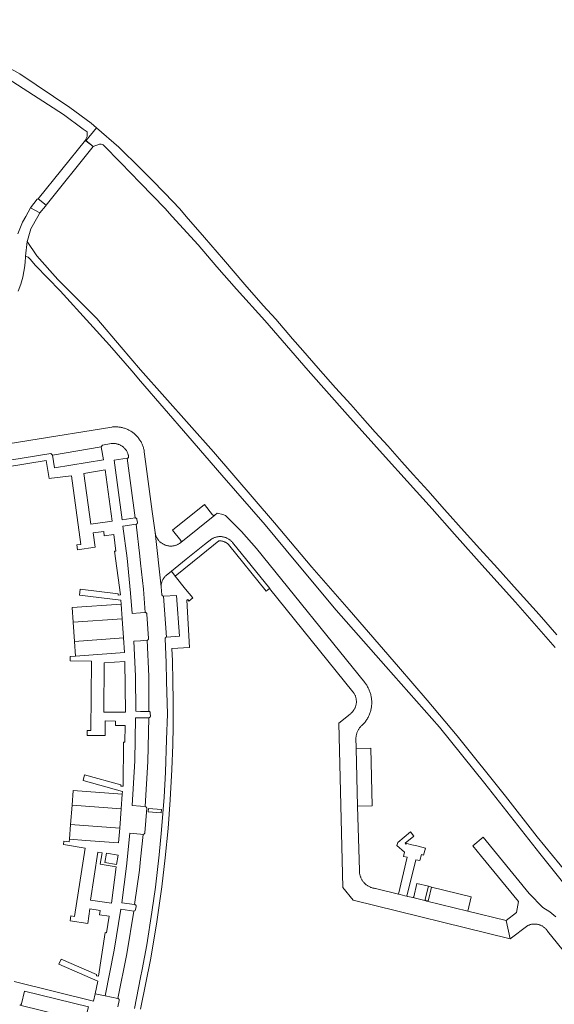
# Model space of a CAD drawing. Extents: x 146402 to 164798, y 455483 to 464134.
# Tile 422 of 575: x 157963 to 158127, y 461758 to 462061. Entities that reach past the tile are written whole.
import ezdxf

# ---------------------------------------------------------------- set-up
doc = ezdxf.new("R2010")
doc.units = 0
doc.header["$LTSCALE"] = 0.2
for name, color, linetype, lineweight in [('B-XX-VH-VERHARDING_ASFALT-GV', 252, 'CONTINUOUS', 18), ('B-XX-VH-VERHARDING_BETONSTRAATSTEEN-GV', 252, 'CONTINUOUS', 18), ('B-XX-VH-VERHARDING_FUNDERING_ZAND-GV', 252, 'CONTINUOUS', 18), ('B-XX-VH-VERHARDING_TEGEL-GV', 252, 'CONTINUOUS', 18)]:
    doc.layers.add(name, color=color, linetype=linetype, lineweight=lineweight)

msp = doc.modelspace()

# ---------------------------------------------------------------- linework, layer by layer
at = {"layer": 'B-XX-VH-VERHARDING_ASFALT-GV'}
for points in [[(157913.735, 462063.89), (157923.759, 462059.72), (157930.386, 462057.037), (157939.362, 462052.955), (157945.773, 462049.978), (157955.992, 462044.24), (157960.594, 462041.367), (157976.211, 462031.369), (157982.303, 462026.869), (157983.57, 462025.966), (157983.575, 462025.092), (157983.506, 462024.583), (157982.969, 462023.377), (157983.075, 462023.293), (157986.445, 462027.264), (157984.784, 462028.708), (157978.207, 462033.497), (157962.758, 462043.857), (157957.992, 462046.541), (157946.878, 462052.819), (157940.433, 462055.704), (157931.491, 462059.879), (157924.918, 462062.702)], [(158128.168, 461871.245), (158122.742, 461877.503), (158115.951, 461884.913), (158109.903, 461891.719), (158104.443, 461897.7), (158099.614, 461902.998), (158093.622, 461909.803), (158088.424, 461915.606), (158083.908, 461920.582), (158080.482, 461924.456), (158076.144, 461929.398), (158072.193, 461933.553), (158068.299, 461937.955), (158064.69, 461942.091), (158060.023, 461947.23), (158054.721, 461953.277), (158049.97, 461958.764), (158046.727, 461962.296), (158041.606, 461968.381), (158037.759, 461972.58), (158032.113, 461979.001), (158025.54, 461986.773), (158019.648, 461993.482), (158014.035, 462000), (158012.078, 462002.272), (158007.465, 462007.103), (158003.356, 462011.356), (158000, 462014.704), (157993.253, 462021.343), (157986.445, 462027.264), (157983.075, 462023.293), (157985.332, 462021.499), (157987.348, 462022.251), (157987.879, 462022.248), (157988.454, 462022.047), (157993.911, 462016.449), (157999.879, 462010.3), (158000, 462010.175), (158007.429, 462002.514), (158009.712, 462000), (158017.681, 461991.219), (158023.506, 461984.433), (158029.526, 461977.636), (158038.237, 461967.972), (158051.563, 461952.584), (158063.723, 461938.895), (158075.441, 461925.879), (158082.039, 461918.522), (158089.786, 461909.987), (158096.638, 461902.167), (158106.036, 461891.752), (158115.499, 461881.253), (158127.665, 461867.369)], [(157962.29, 461977.004), (157963.08, 461979.101), (157963.495, 461980.534), (157963.703, 461981.254), (157964.081, 461983.023), (157964.347, 461984.813), (157964.464, 461986.06), (157964.527, 461987.31), (157964.575, 461987.734), (157965.088, 461992.308), (157965.114, 461992.536), (157966.144, 461996.21), (157968.298, 462000), (157968.941, 462001.132), (157966.086, 462002.64), (157964.652, 462000), (157963.656, 461998.167), (157962.228, 461994.662)]]:
    msp.add_lwpolyline(points, dxfattribs=at)
msp.add_lwpolyline([(157985.434, 462021.537), (157983.014, 462023.478), (157968.477, 462005.361), (157970.897, 462003.419)], close=True, dxfattribs=at)
at = {"layer": 'B-XX-VH-VERHARDING_BETONSTRAATSTEEN-GV'}
for points in [[(157970.897, 462003.419), (157968.477, 462005.361), (157968.162, 462005.269), (157966.086, 462002.64), (157968.941, 462001.132), (157970.711, 462003.182)], [(157988.53, 461925.065), (157987.875, 461929.026), (157972.864, 461926.552), (157973.482, 461922.583)], [(157998.325, 461907.177), (157995.895, 461925.546), (157991.894, 461925.015), (157994.32, 461906.644)], [(158022.164, 461908.175), (158019.698, 461911.326), (158009.814, 461903.39), (158012.354, 461900.223), (158012.39, 461900.171), (158012.418, 461900.115), (158012.44, 461900.056), (158012.453, 461899.995), (158012.459, 461899.932), (158012.457, 461899.869), (158012.447, 461899.807), (158012.429, 461899.747), (158012.404, 461899.69), (158012.371, 461899.636), (158012.332, 461899.587), (158022.886, 461908.094), (158022.834, 461908.057), (158022.778, 461908.026), (158022.719, 461908.003), (158022.658, 461907.988), (158022.594, 461907.98), (158022.531, 461907.98), (158022.468, 461907.988), (158022.406, 461908.004), (158022.347, 461908.028), (158022.291, 461908.059), (158022.24, 461908.096), (158022.194, 461908.14)], [(158025.308, 461908.201), (158023.589, 461908.658), (158022.886, 461908.094), (158012.332, 461899.587), (158012.287, 461899.543), (158012.26, 461899.521), (158012.1, 461899.405), (158011.936, 461899.295), (158011.767, 461899.191), (158011.594, 461899.095), (158011.418, 461899.006), (158011.238, 461898.924), (158011.055, 461898.849), (158010.869, 461898.782), (158010.68, 461898.722), (158010.489, 461898.67), (158010.297, 461898.626), (158010.102, 461898.589), (158009.907, 461898.561), (158009.71, 461898.54), (158009.512, 461898.527), (158009.315, 461898.523), (158009.117, 461898.526), (158008.919, 461898.538), (158008.723, 461898.557), (158008.527, 461898.584), (158008.332, 461898.62), (158008.139, 461898.663), (158007.948, 461898.713), (158007.759, 461898.772), (158007.573, 461898.838), (158007.389, 461898.911), (158007.208, 461898.992), (158007.031, 461899.08), (158006.858, 461899.176), (158006.689, 461899.278), (158006.524, 461899.387), (158006.363, 461899.502), (158006.207, 461899.624), (158006.057, 461899.753), (158005.911, 461899.887), (158005.771, 461900.027), (158005.637, 461900.172), (158005.509, 461900.323), (158005.387, 461900.478), (158005.272, 461900.639), (158005.163, 461900.804), (158005.061, 461900.973), (158004.966, 461901.147), (158004.878, 461901.324), (158004.797, 461901.504), (158004.723, 461901.688), (158004.657, 461901.874), (158004.599, 461902.063), (158004.548, 461902.255), (158004.505, 461902.448), (158004.47, 461902.642), (158004.455, 461902.743), (158006.34, 461885.989), (158006.337, 461886.049), (158006.335, 461886.235), (158006.34, 461886.42), (158006.354, 461886.606), (158006.375, 461886.79), (158006.404, 461886.974), (158006.441, 461887.156), (158006.486, 461887.336), (158006.539, 461887.514), (158006.599, 461887.69), (158006.667, 461887.863), (158006.742, 461888.032), (158006.824, 461888.199), (158006.913, 461888.362), (158007.01, 461888.52), (158007.113, 461888.675), (158007.223, 461888.825), (158007.339, 461888.97), (158007.461, 461889.11), (158007.589, 461889.244), (158007.723, 461889.373), (158007.862, 461889.496), (158009.471, 461890.793), (158014.054, 461894.49), (158019.72, 461899.06), (158021.91, 461900.721), (158022.023, 461900.789), (158022.197, 461900.884), (158022.374, 461900.973), (158022.555, 461901.055), (158022.739, 461901.129), (158022.926, 461901.196), (158023.115, 461901.255), (158023.307, 461901.306), (158023.5, 461901.35), (158023.695, 461901.386), (158023.891, 461901.414), (158024.089, 461901.434), (158024.287, 461901.446), (158024.485, 461901.45), (158024.683, 461901.446), (158024.881, 461901.434), (158025.079, 461901.414), (158025.275, 461901.387), (158025.47, 461901.351), (158025.664, 461901.307), (158025.855, 461901.256), (158026.045, 461901.197), (158026.231, 461901.13), (158026.415, 461901.056), (158026.596, 461900.975), (158026.774, 461900.886), (158026.947, 461900.79), (158027.117, 461900.688), (158027.282, 461900.578), (158027.443, 461900.462), (158027.599, 461900.34), (158027.75, 461900.211), (158027.896, 461900.076), (158028.036, 461899.936), (158028.171, 461899.79), (158028.299, 461899.639), (158039.743, 461885.491), (158039.657, 461885.45), (158065.389, 461853.683), (158065.457, 461853.597), (158065.573, 461853.44), (158065.683, 461853.279), (158065.785, 461853.113), (158065.881, 461852.944), (158065.97, 461852.77), (158066.052, 461852.593), (158066.126, 461852.413), (158066.193, 461852.23), (158066.252, 461852.044), (158066.303, 461851.856), (158066.347, 461851.666), (158066.383, 461851.475), (158066.411, 461851.282), (158066.431, 461851.088), (158066.444, 461850.894), (158066.448, 461850.699), (158066.444, 461850.504), (158066.432, 461850.309), (158066.412, 461850.115), (158066.385, 461849.922), (158066.349, 461849.731), (158066.306, 461849.541), (158066.254, 461849.353), (158066.196, 461849.167), (158066.129, 461848.984), (158066.055, 461848.804), (158065.974, 461848.626), (158065.885, 461848.453), (158065.79, 461848.283), (158065.688, 461848.117), (158065.578, 461847.956), (158065.463, 461847.799), (158065.341, 461847.647), (158065.213, 461847.5), (158065.079, 461847.358), (158064.939, 461847.223), (158064.794, 461847.093), (158064.643, 461846.969), (158064.488, 461846.851), (158061.023, 461844.064), (158062.323, 461793.443), (158065.469, 461789.588), (158113.843, 461777.645), (158112.558, 461783.328), (158100.774, 461786.197), (158088.176, 461789.284), (158088.061, 461789.312), (158087.936, 461789.343), (158083.878, 461790.334), (158082.304, 461790.719), (158082.244, 461790.721), (158082.185, 461790.73), (158082.01, 461790.774), (158081.351, 461790.938), (158079.888, 461791.302), (158079.437, 461791.413), (158072.364, 461793.163), (158072.157, 461793.185), (158071.95, 461793.214), (158071.745, 461793.252), (158071.542, 461793.298), (158071.34, 461793.351), (158071.141, 461793.412), (158070.944, 461793.48), (158070.75, 461793.556), (158070.559, 461793.64), (158070.371, 461793.731), (158070.187, 461793.828), (158070.007, 461793.933), (158069.831, 461794.045), (158069.659, 461794.163), (158069.492, 461794.288), (158069.33, 461794.419), (158069.174, 461794.556), (158069.022, 461794.7), (158068.876, 461794.848), (158068.736, 461795.003), (158068.602, 461795.163), (158068.474, 461795.327), (158068.353, 461795.497), (158068.238, 461795.67), (158068.13, 461795.849), (158068.029, 461796.031), (158067.935, 461796.217), (158067.848, 461796.407), (158067.768, 461796.599), (158067.696, 461796.795), (158067.631, 461796.993), (158067.575, 461797.194), (158067.525, 461797.396), (158067.484, 461797.6), (158067.451, 461797.806), (158067.425, 461798.013), (158067.407, 461798.221), (158067.398, 461798.429), (158067.396, 461798.638), (158067.397, 461798.686), (158066.822, 461818.505), (158066.387, 461836.194), (158066.309, 461839.638), (158066.33, 461839.849), (158066.358, 461840.059), (158066.394, 461840.268), (158066.438, 461840.475), (158066.49, 461840.681), (158066.55, 461840.884), (158066.617, 461841.085), (158066.692, 461841.284), (158066.775, 461841.479), (158066.864, 461841.671), (158066.961, 461841.86), (158067.065, 461842.045), (158067.176, 461842.225), (158067.293, 461842.402), (158067.417, 461842.574), (158067.548, 461842.741), (158067.684, 461842.903), (158067.827, 461843.06), (158067.976, 461843.211), (158068.13, 461843.357), (158068.289, 461843.497), (158068.454, 461843.63), (158068.583, 461843.728), (158068.77, 461843.937), (158068.95, 461844.152), (158069.125, 461844.372), (158069.293, 461844.596), (158069.455, 461844.825), (158069.61, 461845.059), (158069.758, 461845.297), (158069.9, 461845.539), (158070.034, 461845.785), (158070.162, 461846.035), (158070.282, 461846.288), (158070.395, 461846.545), (158070.501, 461846.805), (158070.599, 461847.068), (158070.69, 461847.333), (158070.773, 461847.601), (158070.848, 461847.871), (158070.916, 461848.144), (158070.976, 461848.418), (158071.028, 461848.693), (158071.072, 461848.97), (158071.108, 461849.248), (158071.137, 461849.527), (158071.157, 461849.807), (158071.169, 461850.087), (158071.174, 461850.368), (158071.17, 461850.648), (158071.158, 461850.929), (158071.139, 461851.208), (158071.111, 461851.488), (158071.075, 461851.766), (158071.032, 461852.043), (158070.981, 461852.319), (158070.921, 461852.593), (158070.854, 461852.865), (158070.78, 461853.135), (158070.697, 461853.404), (158070.607, 461853.669), (158070.51, 461853.932), (158070.405, 461854.192), (158070.292, 461854.449), (158070.172, 461854.703), (158070.045, 461854.953), (158069.912, 461855.2), (158069.771, 461855.442), (158069.623, 461855.681), (158069.468, 461855.915), (158069.307, 461856.144), (158069.14, 461856.369), (158069.011, 461856.533), (158035.656, 461897.766), (158031.022, 461903.002), (158026.112, 461907.988)], [(157999.754, 461895.388), (157998.579, 461905.235), (157994.547, 461904.706), (157995.886, 461894.798), (157996.858, 461884.035), (157997.347, 461877.78), (158000, 461877.987), (158001.361, 461878.093), (158000.908, 461885.233), (158000, 461893.223)], [(157994.307, 461876.176), (157993.963, 461880.691), (157978.883, 461879.602), (157979.201, 461875.085)], [(158011.995, 461870.771), (158011.085, 461883.365), (158007.062, 461883.078), (158007.991, 461870.493)], [(157994.741, 461870.251), (157994.307, 461876.176), (157979.201, 461875.085), (157979.618, 461869.168)], [(157995.028, 461865.735), (157994.741, 461870.251), (157979.618, 461869.168), (157979.936, 461864.644)], [(158002.488, 461858.5), (158001.968, 461869.559), (158000, 461869.403), (157997.956, 461869.241), (157998.376, 461858.535), (157998.475, 461847.676), (158000, 461847.67), (158002.524, 461847.661)], [(158000, 461845.712), (157998.467, 461845.721), (157998.165, 461832.479), (157997.374, 461818.65), (158000, 461818.451), (158001.404, 461818.345), (158002.257, 461832.205), (158002.497, 461845.696)], [(158071.35, 461818.61), (158070.922, 461836.303), (158066.387, 461836.194), (158066.822, 461818.505)], [(157994.337, 461822.172), (157979.257, 461823.34), (157978.907, 461818.797), (157994.016, 461817.66)], [(157994.016, 461817.66), (157978.907, 461818.797), (157978.45, 461812.851), (157993.573, 461811.679)], [(158006.388, 461817.483), (158002.395, 461817.731), (158002.333, 461816.733), (158006.326, 461816.485)], [(158002.333, 461816.733), (158002.395, 461817.731), (158006.388, 461817.483), (158006.326, 461816.485)], [(157993.573, 461811.679), (157978.45, 461812.851), (157978.103, 461808.339), (157983.14, 461807.946), (157993.198, 461807.16)], [(158000, 461809.879), (157996.72, 461810.141), (157995.662, 461799.994), (157994.207, 461788.71), (157998.16, 461788.184), (157999.658, 461798.75), (158000, 461802.21), (158000.752, 461809.819)], [(158088.625, 461793.831), (158085.077, 461794.693), (158084.116, 461790.574), (158083.878, 461790.334), (158087.936, 461789.343), (158087.928, 461789.347), (158087.92, 461789.352), (158087.913, 461789.356), (158087.905, 461789.361), (158087.897, 461789.366), (158087.89, 461789.371), (158087.882, 461789.376), (158087.875, 461789.381), (158087.868, 461789.386), (158087.861, 461789.392), (158087.853, 461789.397), (158087.846, 461789.403), (158087.84, 461789.409), (158087.833, 461789.415), (158087.826, 461789.421), (158087.82, 461789.427), (158087.813, 461789.433), (158087.807, 461789.44), (158087.801, 461789.446), (158087.795, 461789.453), (158087.788, 461789.46), (158087.783, 461789.466), (158087.777, 461789.473), (158087.771, 461789.48), (158087.766, 461789.488), (158087.76, 461789.495), (158087.755, 461789.502), (158087.75, 461789.51), (158087.745, 461789.517), (158087.74, 461789.525), (158087.736, 461789.532), (158087.731, 461789.54), (158087.727, 461789.548), (158087.722, 461789.556), (158087.718, 461789.564), (158087.714, 461789.572), (158087.71, 461789.58), (158087.706, 461789.588), (158087.703, 461789.596), (158087.699, 461789.605), (158087.696, 461789.613), (158087.693, 461789.621), (158087.69, 461789.63), (158087.687, 461789.638), (158087.684, 461789.647), (158087.682, 461789.656), (158087.679, 461789.664), (158087.677, 461789.673), (158087.675, 461789.682), (158087.673, 461789.691), (158087.671, 461789.699), (158087.67, 461789.708), (158087.668, 461789.717), (158087.667, 461789.726), (158087.666, 461789.735), (158087.665, 461789.744), (158087.664, 461789.753), (158087.663, 461789.762), (158087.662, 461789.771), (158087.662, 461789.78), (158087.662, 461789.789), (158087.662, 461789.798), (158087.662, 461789.807), (158087.662, 461789.816), (158087.662, 461789.825), (158087.663, 461789.834), (158087.664, 461789.843), (158087.665, 461789.852), (158087.666, 461789.861), (158087.667, 461789.87), (158087.668, 461789.878), (158087.67, 461789.887), (158087.671, 461789.896), (158087.673, 461789.905)], [(158089.605, 461793.579), (158088.625, 461793.831), (158087.673, 461789.905), (158087.671, 461789.896), (158087.67, 461789.887), (158087.668, 461789.878), (158087.667, 461789.87), (158087.666, 461789.861), (158087.665, 461789.852), (158087.664, 461789.843), (158087.663, 461789.834), (158087.662, 461789.825), (158087.662, 461789.816), (158087.662, 461789.807), (158087.662, 461789.798), (158087.662, 461789.789), (158087.662, 461789.78), (158087.662, 461789.771), (158087.663, 461789.762), (158087.664, 461789.753), (158087.665, 461789.744), (158087.666, 461789.735), (158087.667, 461789.726), (158087.668, 461789.717), (158087.67, 461789.708), (158087.671, 461789.699), (158087.673, 461789.691), (158087.675, 461789.682), (158087.677, 461789.673), (158087.679, 461789.664), (158087.682, 461789.656), (158087.684, 461789.647), (158087.687, 461789.638), (158087.69, 461789.63), (158087.693, 461789.621), (158087.696, 461789.613), (158087.699, 461789.605), (158087.703, 461789.596), (158087.706, 461789.588), (158087.71, 461789.58), (158087.714, 461789.572), (158087.718, 461789.564), (158087.722, 461789.556), (158087.727, 461789.548), (158087.731, 461789.54), (158087.736, 461789.532), (158087.74, 461789.525), (158087.745, 461789.517), (158087.75, 461789.51), (158087.755, 461789.502), (158087.76, 461789.495), (158087.766, 461789.488), (158087.771, 461789.48), (158087.777, 461789.473), (158087.783, 461789.466), (158087.788, 461789.46), (158087.795, 461789.453), (158087.801, 461789.446), (158087.807, 461789.44), (158087.813, 461789.433), (158087.82, 461789.427), (158087.826, 461789.421), (158087.833, 461789.415), (158087.84, 461789.409), (158087.846, 461789.403), (158087.853, 461789.397), (158087.861, 461789.392), (158087.868, 461789.386), (158087.875, 461789.381), (158087.882, 461789.376), (158087.89, 461789.371), (158087.897, 461789.366), (158087.905, 461789.361), (158087.913, 461789.356), (158087.92, 461789.352), (158087.928, 461789.347), (158087.936, 461789.343), (158088.061, 461789.312), (158088.176, 461789.284), (158088.185, 461789.284), (158088.194, 461789.284), (158088.203, 461789.285), (158088.212, 461789.285), (158088.221, 461789.286), (158088.23, 461789.287), (158088.239, 461789.288), (158088.247, 461789.289), (158088.256, 461789.291), (158088.265, 461789.292), (158088.274, 461789.294), (158088.283, 461789.295), (158088.291, 461789.297), (158088.3, 461789.299), (158088.309, 461789.302), (158088.317, 461789.304), (158088.326, 461789.307), (158088.335, 461789.309), (158088.343, 461789.312), (158088.352, 461789.315), (158088.36, 461789.319), (158088.368, 461789.322), (158088.376, 461789.325), (158088.385, 461789.329), (158088.393, 461789.332), (158088.401, 461789.336), (158088.409, 461789.34), (158088.417, 461789.345), (158088.425, 461789.349), (158088.433, 461789.353), (158088.44, 461789.358), (158088.448, 461789.363), (158088.455, 461789.367), (158088.463, 461789.372), (158088.47, 461789.377), (158088.477, 461789.383), (158088.485, 461789.388), (158088.495, 461789.396), (158088.499, 461789.399), (158088.506, 461789.405), (158088.512, 461789.411), (158088.519, 461789.417), (158088.526, 461789.423), (158088.532, 461789.429), (158088.539, 461789.435), (158088.545, 461789.442), (158088.551, 461789.448), (158088.557, 461789.455), (158088.563, 461789.461), (158088.569, 461789.468), (158088.574, 461789.475), (158088.58, 461789.482), (158088.585, 461789.489), (158088.591, 461789.497), (158088.596, 461789.504), (158088.601, 461789.511), (158088.606, 461789.519), (158088.611, 461789.526), (158088.615, 461789.534), (158088.62, 461789.542), (158088.624, 461789.549), (158088.628, 461789.557), (158088.633, 461789.565), (158088.637, 461789.573), (158088.641, 461789.582), (158088.644, 461789.59), (158088.648, 461789.598), (158088.651, 461789.606), (158088.654, 461789.615), (158088.657, 461789.623), (158088.66, 461789.631), (158088.663, 461789.64), (158088.666, 461789.648), (158088.668, 461789.657), (158088.671, 461789.666), (158088.673, 461789.674), (158088.675, 461789.683)], [(158101.835, 461790.578), (158089.605, 461793.579), (158088.675, 461789.683), (158088.673, 461789.674), (158088.671, 461789.666), (158088.668, 461789.657), (158088.666, 461789.648), (158088.663, 461789.64), (158088.66, 461789.631), (158088.657, 461789.623), (158088.654, 461789.615), (158088.651, 461789.606), (158088.648, 461789.598), (158088.644, 461789.59), (158088.641, 461789.582), (158088.637, 461789.573), (158088.633, 461789.565), (158088.628, 461789.557), (158088.624, 461789.549), (158088.62, 461789.542), (158088.615, 461789.534), (158088.611, 461789.526), (158088.606, 461789.519), (158088.601, 461789.511), (158088.596, 461789.504), (158088.591, 461789.497), (158088.585, 461789.489), (158088.58, 461789.482), (158088.574, 461789.475), (158088.569, 461789.468), (158088.563, 461789.461), (158088.557, 461789.455), (158088.551, 461789.448), (158088.545, 461789.442), (158088.539, 461789.435), (158088.532, 461789.429), (158088.526, 461789.423), (158088.519, 461789.417), (158088.512, 461789.411), (158088.506, 461789.405), (158088.499, 461789.399), (158088.495, 461789.396), (158088.485, 461789.388), (158088.477, 461789.383), (158088.47, 461789.377), (158088.463, 461789.372), (158088.455, 461789.367), (158088.448, 461789.363), (158088.44, 461789.358), (158088.433, 461789.353), (158088.425, 461789.349), (158088.417, 461789.345), (158088.409, 461789.34), (158088.401, 461789.336), (158088.393, 461789.332), (158088.385, 461789.329), (158088.376, 461789.325), (158088.368, 461789.322), (158088.36, 461789.319), (158088.352, 461789.315), (158088.343, 461789.312), (158088.335, 461789.309), (158088.326, 461789.307), (158088.317, 461789.304), (158088.309, 461789.302), (158088.3, 461789.299), (158088.291, 461789.297), (158088.283, 461789.295), (158088.274, 461789.294), (158088.265, 461789.292), (158088.256, 461789.291), (158088.247, 461789.289), (158088.239, 461789.288), (158088.23, 461789.287), (158088.221, 461789.286), (158088.212, 461789.285), (158088.203, 461789.285), (158088.194, 461789.284), (158088.185, 461789.284), (158088.176, 461789.284), (158100.774, 461786.197)], [(157997.905, 461786.229), (157993.898, 461786.768), (157991.83, 461774.158), (157989.065, 461760.103), (157992.983, 461759.29), (157995.796, 461773.008)], [(157983.917, 461756.715), (157964.282, 461761.596), (157963.316, 461757.659), (157963.125, 461757.375), (157962.792, 461757.299), (157983.276, 461752.209), (157982.983, 461752.435), (157982.93, 461752.801)]]:
    msp.add_lwpolyline(points, close=True, dxfattribs=at)
for points in [[(157998.087, 461756.241), (158000, 461765.728), (158000.498, 461768.199), (158001.869, 461775.796), (158003.491, 461785.899), (158004.56, 461793.562), (158005.717, 461803.478), (158006.45, 461811.205), (158007.202, 461821.225), (158007.638, 461828.939), (158007.975, 461838.977), (158008.311, 461846.808), (158007.991, 461856.927), (158007.871, 461862.658), (158007.514, 461869.948), (158007.512, 461870.001), (158007.517, 461870.064), (158007.529, 461870.126), (158007.55, 461870.185), (158007.577, 461870.242), (158007.612, 461870.295), (158007.653, 461870.343), (158007.7, 461870.385), (158007.752, 461870.421), (158007.808, 461870.45), (158007.867, 461870.472), (158007.928, 461870.487), (158007.991, 461870.493), (158007.062, 461883.078), (158006.706, 461883.197), (158006.516, 461883.521), (158006.34, 461885.989), (158004.455, 461902.743), (158003.597, 461909.152), (158001.529, 461924.607), (158001.137, 461927.538), (158001.094, 461927.803), (158001.043, 461928.066), (158000.985, 461928.328), (158000.918, 461928.588), (158000.844, 461928.846), (158000.762, 461929.101), (158000.673, 461929.354), (158000.576, 461929.605), (158000.472, 461929.852), (158000.36, 461930.096), (158000.242, 461930.336), (158000.116, 461930.573), (158000, 461930.776), (157999.983, 461930.806), (157999.843, 461931.035), (157999.696, 461931.26), (157999.543, 461931.48), (157999.383, 461931.696), (157999.217, 461931.907), (157999.045, 461932.112), (157998.903, 461932.272), (157998.867, 461932.313), (157998.682, 461932.508), (157998.492, 461932.697), (157998.297, 461932.881), (157998.096, 461933.059), (157997.89, 461933.23), (157997.679, 461933.396), (157997.463, 461933.555), (157997.242, 461933.707), (157997.017, 461933.854), (157996.788, 461933.993), (157996.554, 461934.125), (157996.317, 461934.25), (157996.076, 461934.369), (157995.832, 461934.479), (157995.584, 461934.583), (157995.334, 461934.679), (157995.08, 461934.768), (157994.825, 461934.849), (157994.567, 461934.922), (157994.306, 461934.988), (157994.045, 461935.046), (157993.781, 461935.096), (157993.516, 461935.138), (157993.25, 461935.172), (157992.983, 461935.199), (157992.715, 461935.217), (157992.447, 461935.227), (157992.179, 461935.23), (157991.911, 461935.224), (157991.643, 461935.21), (157991.375, 461935.189), (157991.156, 461935.165), (157965.595, 461931.023), (157953.353, 461929.04)], [(157955.192, 461924.232), (157972.304, 461926.973), (157972.864, 461926.552), (157987.875, 461929.026), (157988.263, 461929.585), (157990.925, 461930.05), (157991.118, 461930.074), (157991.312, 461930.091), (157991.507, 461930.099), (157991.701, 461930.099), (157991.896, 461930.092), (157992.09, 461930.076), (157992.283, 461930.052), (157992.475, 461930.021), (157992.666, 461929.981), (157992.855, 461929.934), (157993.042, 461929.88), (157993.226, 461929.817), (157993.408, 461929.747), (157993.586, 461929.67), (157993.762, 461929.585), (157993.933, 461929.493), (157994.101, 461929.394), (157994.265, 461929.288), (157994.424, 461929.176), (157994.578, 461929.058), (157994.727, 461928.933), (157994.871, 461928.802), (157995.01, 461928.665), (157995.143, 461928.523), (157995.269, 461928.375), (157995.39, 461928.222), (157995.505, 461928.064), (157995.612, 461927.902), (157995.713, 461927.736), (157995.807, 461927.565), (157995.894, 461927.391), (157995.974, 461927.214), (157996.046, 461927.033), (157996.111, 461926.849), (157996.169, 461926.663), (157996.218, 461926.475), (157996.26, 461926.285), (157996.29, 461926.119), (157996.299, 461926.058), (157996.299, 461925.996), (157996.292, 461925.934), (157996.277, 461925.874), (157996.254, 461925.816), (157996.224, 461925.762), (157996.188, 461925.712), (157996.145, 461925.667), (157996.096, 461925.628), (157996.044, 461925.596), (157995.987, 461925.57), (157995.928, 461925.552), (157995.895, 461925.546), (157998.325, 461907.177), (157998.386, 461907.183), (157998.447, 461907.182), (157998.508, 461907.172), (157998.566, 461907.155), (157998.622, 461907.13), (157998.674, 461907.098), (157998.722, 461907.059), (157998.764, 461907.015), (157998.8, 461906.965), (157998.83, 461906.911), (157998.852, 461906.854), (157998.866, 461906.795), (157998.872, 461906.746), (157999.006, 461905.815), (157999.012, 461905.752), (157999.01, 461905.688), (157998.999, 461905.625), (157998.981, 461905.564), (157998.956, 461905.506), (157998.924, 461905.451), (157998.884, 461905.4), (157998.839, 461905.356), (157998.789, 461905.317), (157998.734, 461905.284), (157998.675, 461905.259), (157998.614, 461905.242), (157998.579, 461905.235), (157999.754, 461895.388), (158000, 461893.223), (158000.908, 461885.233), (158001.361, 461878.093), (158001.423, 461878.095), (158001.486, 461878.09), (158001.547, 461878.077), (158001.605, 461878.056), (158001.661, 461878.027), (158001.712, 461877.992), (158001.759, 461877.951), (158001.8, 461877.903), (158001.834, 461877.851), (158001.862, 461877.795), (158001.882, 461877.736), (158001.894, 461877.675), (158001.899, 461877.619), (158002.433, 461870.09), (158002.433, 461870.027), (158002.424, 461869.964), (158002.408, 461869.902), (158002.384, 461869.843), (158002.353, 461869.788), (158002.315, 461869.737), (158002.271, 461869.691), (158002.222, 461869.651), (158002.168, 461869.617), (158002.11, 461869.591), (158002.049, 461869.572), (158001.987, 461869.561), (158001.968, 461869.559), (158002.488, 461858.5), (158002.524, 461847.661), (158002.584, 461847.657), (158002.643, 461847.646), (158002.7, 461847.626), (158002.754, 461847.6), (158002.804, 461847.566), (158002.85, 461847.526), (158002.889, 461847.48), (158002.922, 461847.43), (158002.948, 461847.376), (158002.967, 461847.318), (158002.978, 461847.259), (158002.981, 461847.199), (158002.976, 461847.141), (158002.998, 461846.205), (158002.998, 461846.196), (158002.997, 461846.187), (158002.997, 461846.178), (158002.996, 461846.169), (158002.995, 461846.159), (158002.994, 461846.15), (158002.993, 461846.141), (158002.991, 461846.132), (158002.99, 461846.123), (158002.988, 461846.114), (158002.986, 461846.105), (158002.984, 461846.097), (158002.982, 461846.088), (158002.979, 461846.079), (158002.977, 461846.07), (158002.974, 461846.061), (158002.972, 461846.053), (158002.969, 461846.044), (158002.966, 461846.035), (158002.962, 461846.027), (158002.959, 461846.018), (158002.955, 461846.01), (158002.951, 461846.002), (158002.948, 461845.993), (158002.944, 461845.985), (158002.94, 461845.977), (158002.935, 461845.969), (158002.931, 461845.961), (158002.926, 461845.953), (158002.922, 461845.945), (158002.917, 461845.937), (158002.912, 461845.93), (158002.907, 461845.922), (158002.902, 461845.915), (158002.896, 461845.907), (158002.891, 461845.9), (158002.885, 461845.893), (158002.879, 461845.886), (158002.873, 461845.879), (158002.867, 461845.872), (158002.861, 461845.865), (158002.855, 461845.858), (158002.849, 461845.852), (158002.842, 461845.845), (158002.836, 461845.839), (158002.829, 461845.833), (158002.822, 461845.826), (158002.815, 461845.821), (158002.808, 461845.815), (158002.801, 461845.809), (158002.794, 461845.803), (158002.787, 461845.798), (158002.779, 461845.792), (158002.772, 461845.787), (158002.764, 461845.782), (158002.757, 461845.777), (158002.749, 461845.772), (158002.741, 461845.768), (158002.733, 461845.763), (158002.725, 461845.759), (158002.717, 461845.754), (158002.709, 461845.75), (158002.701, 461845.746), (158002.692, 461845.742), (158002.684, 461845.739), (158002.676, 461845.735), (158002.667, 461845.732), (158002.659, 461845.728), (158002.65, 461845.725), (158002.641, 461845.722), (158002.633, 461845.72), (158002.624, 461845.717), (158002.615, 461845.714), (158002.606, 461845.712), (158002.597, 461845.71), (158002.589, 461845.708), (158002.58, 461845.706), (158002.571, 461845.704), (158002.562, 461845.703), (158002.553, 461845.701), (158002.543, 461845.7), (158002.534, 461845.699), (158002.525, 461845.698), (158002.516, 461845.697), (158002.507, 461845.696), (158002.497, 461845.696), (158002.257, 461832.205), (158001.404, 461818.345), (158001.465, 461818.34), (158001.525, 461818.327), (158001.584, 461818.306), (158001.638, 461818.278), (158001.689, 461818.243), (158001.735, 461818.202), (158001.775, 461818.155), (158001.809, 461818.104), (158001.835, 461818.048), (158001.855, 461817.99), (158001.866, 461817.929), (158001.87, 461817.868), (158001.868, 461817.83), (158001.291, 461810.252), (158001.282, 461810.191), (158001.264, 461810.131), (158001.24, 461810.075), (158001.208, 461810.022), (158001.169, 461809.973), (158001.125, 461809.93), (158001.075, 461809.893), (158001.021, 461809.863), (158000.964, 461809.839), (158000.904, 461809.824), (158000.843, 461809.816), (158000.781, 461809.816), (158000.752, 461809.819), (158000, 461802.21), (157999.658, 461798.75), (157998.16, 461788.184), (157998.221, 461788.179), (157998.28, 461788.166), (157998.338, 461788.145), (157998.392, 461788.117), (157998.442, 461788.082), (157998.487, 461788.041), (157998.527, 461787.994), (157998.56, 461787.942), (157998.585, 461787.887), (157998.604, 461787.829), (157998.615, 461787.769), (157998.617, 461787.708), (157998.612, 461787.647), (157998.608, 461787.624), (157998.463, 461786.681), (157998.269, 461786.35), (157997.905, 461786.229), (157995.796, 461773.008), (157992.983, 461759.29), (157993.044, 461759.28), (157993.103, 461759.262), (157993.16, 461759.237), (157993.212, 461759.205), (157993.26, 461759.166), (157993.303, 461759.121), (157993.34, 461759.072), (157993.37, 461759.017), (157993.392, 461758.96), (157993.407, 461758.9), (157993.414, 461758.839), (157993.413, 461758.777), (157993.405, 461758.716), (157993.404, 461758.713), (157993.02, 461756.753)], [(158127.848, 461784.409), (158126.015, 461785.945), (158123.894, 461787.356), (158119.641, 461791.654), (158105.535, 461808.933), (158102.325, 461806.323), (158105.008, 461803.018), (158116.333, 461789.148), (158115.785, 461785.724), (158112.558, 461783.328), (158113.843, 461777.645), (158119.204, 461781.747), (158119.251, 461781.769), (158119.432, 461781.848), (158119.616, 461781.919), (158119.802, 461781.983), (158119.991, 461782.039), (158120.182, 461782.087), (158120.375, 461782.128), (158120.569, 461782.161), (158120.764, 461782.186), (158120.96, 461782.203), (158121.157, 461782.212), (158121.354, 461782.212), (158121.551, 461782.205), (158121.748, 461782.19), (158121.943, 461782.167), (158122.138, 461782.137), (158122.331, 461782.098), (158122.522, 461782.051), (158122.712, 461781.997), (158122.899, 461781.935), (158123.083, 461781.865), (158123.264, 461781.788), (158123.442, 461781.704), (158123.617, 461781.613), (158123.787, 461781.514), (158123.954, 461781.409), (158124.116, 461781.297), (158124.273, 461781.179), (158124.426, 461781.054), (158124.573, 461780.923), (158124.715, 461780.786), (158124.851, 461780.644), (158124.981, 461780.496), (158125.106, 461780.343), (158125.224, 461780.185), (158125.335, 461780.023), (158152.104, 461747.042)]]:
    msp.add_lwpolyline(points, dxfattribs=at)
at = {"layer": 'B-XX-VH-VERHARDING_FUNDERING_ZAND-GV'}
msp.add_lwpolyline([(158131.543, 461797.524), (158122.172, 461809.068), (158112.377, 461821.55), (158097.469, 461840.186), (158088.263, 461851.076), (158079.411, 461861.418), (158064.275, 461878.95), (158052.747, 461891.996), (158041.245, 461905.635), (158022.405, 461927.571), (158000, 461952.787), (157993.989, 461959.744), (157986.466, 461968.534), (157974.512, 461980.61), (157968.05, 461987.894), (157965.088, 461992.308), (157964.575, 461987.734), (157965.381, 461987.398), (157966.006, 461986.872), (157967.619, 461984.922), (157975.176, 461977.035), (157984.39, 461967.034), (157990.368, 461960.38), (157997.282, 461952.421), (158000, 461949.304), (158014.58, 461932.438), (158024.958, 461920.31), (158038.308, 461905.099), (158047.834, 461893.685), (158060.199, 461878.821), (158075.562, 461861.467), (158092.084, 461842.767), (158105.973, 461825.417), (158122.926, 461803.944), (158146.901, 461774.107)], dxfattribs=at)
at = {"layer": 'B-XX-VH-VERHARDING_TEGEL-GV'}
for points in [[(157940.705, 461919.95), (157970.955, 461924.822), (157971.834, 461919.322), (157972.51, 461919.413), (157978.688, 461920.164), (157981.549, 461899.057), (157980.362, 461898.894), (157980.567, 461897.411), (157986.036, 461898.165), (157985.422, 461902.643), (157988.622, 461903.043), (157988.789, 461901.705), (157991.712, 461902.072), (157992.398, 461897.008), (157991.932, 461896.948), (157993.756, 461883.55), (157993.104, 461883.451), (157993.037, 461883.824), (157981.418, 461885.281), (157981.192, 461883.465), (157993.95, 461881.854), (157993.963, 461880.691), (157994.307, 461876.176), (157994.741, 461870.251), (157995.028, 461865.735), (157979.936, 461864.644), (157978.249, 461864.505), (157978.342, 461863.207), (157984.871, 461863.068), (157984.712, 461841.769), (157983.512, 461841.773), (157983.507, 461840.275), (157989.033, 461840.255), (157989.049, 461844.752), (157992.272, 461844.699), (157992.244, 461843.342), (157995.21, 461843.296), (157995.154, 461838.202), (157994.685, 461838.2), (157994.578, 461824.637), (157993.927, 461824.642), (157993.921, 461825.077), (157982.748, 461828.143), (157982.279, 461826.388), (157994.432, 461823.009), (157994.337, 461822.172), (157994.016, 461817.66), (157993.573, 461811.679), (157993.198, 461807.16), (157983.14, 461807.946), (157978.103, 461808.339), (157977.997, 461807.518), (157976.388, 461807.755), (157976.282, 461806.72), (157982.878, 461805.596), (157979.646, 461784.528), (157978.479, 461784.7), (157978.257, 461783.197), (157983.692, 461782.394), (157984.351, 461786.861), (157987.535, 461786.386), (157987.334, 461785.054), (157990.269, 461784.605), (157989.485, 461779.5), (157989.07, 461779.563), (157986.997, 461766.16), (157986.364, 461766.272), (157986.45, 461766.712), (157975.554, 461771.457), (157974.857, 461769.821), (157986.779, 461764.588), (157986.018, 461760.764), (157986.007, 461760.719), (157989.065, 461760.103), (157991.83, 461774.158), (157993.898, 461786.768), (157997.905, 461786.229), (157998.269, 461786.35), (157998.463, 461786.681), (157998.608, 461787.624), (157998.612, 461787.647), (157998.617, 461787.708), (157998.615, 461787.769), (157998.604, 461787.829), (157998.585, 461787.887), (157998.56, 461787.942), (157998.527, 461787.994), (157998.487, 461788.041), (157998.442, 461788.082), (157998.392, 461788.117), (157998.338, 461788.145), (157998.28, 461788.166), (157998.221, 461788.179), (157998.16, 461788.184), (157994.207, 461788.71), (157995.662, 461799.994), (157996.72, 461810.141), (158000, 461809.879), (158000.752, 461809.819), (158000.781, 461809.816), (158000.843, 461809.816), (158000.904, 461809.824), (158000.964, 461809.839), (158001.021, 461809.863), (158001.075, 461809.893), (158001.125, 461809.93), (158001.169, 461809.973), (158001.208, 461810.022), (158001.24, 461810.075), (158001.264, 461810.131), (158001.282, 461810.191), (158001.291, 461810.252), (158001.868, 461817.83), (158001.87, 461817.868), (158001.866, 461817.929), (158001.855, 461817.99), (158001.835, 461818.048), (158001.809, 461818.104), (158001.775, 461818.155), (158001.735, 461818.202), (158001.689, 461818.243), (158001.638, 461818.278), (158001.584, 461818.306), (158001.525, 461818.327), (158001.465, 461818.34), (158001.404, 461818.345), (158000, 461818.451), (157997.374, 461818.65), (157998.165, 461832.479), (157998.467, 461845.721), (158000, 461845.712), (158002.497, 461845.696), (158002.507, 461845.696), (158002.516, 461845.697), (158002.525, 461845.698), (158002.534, 461845.699), (158002.543, 461845.7), (158002.553, 461845.701), (158002.562, 461845.703), (158002.571, 461845.704), (158002.58, 461845.706), (158002.589, 461845.708), (158002.597, 461845.71), (158002.606, 461845.712), (158002.615, 461845.714), (158002.624, 461845.717), (158002.633, 461845.72), (158002.641, 461845.722), (158002.65, 461845.725), (158002.659, 461845.728), (158002.667, 461845.732), (158002.676, 461845.735), (158002.684, 461845.739), (158002.692, 461845.742), (158002.701, 461845.746), (158002.709, 461845.75), (158002.717, 461845.754), (158002.725, 461845.759), (158002.733, 461845.763), (158002.741, 461845.768), (158002.749, 461845.772), (158002.757, 461845.777), (158002.764, 461845.782), (158002.772, 461845.787), (158002.779, 461845.792), (158002.787, 461845.798), (158002.794, 461845.803), (158002.801, 461845.809), (158002.808, 461845.815), (158002.815, 461845.821), (158002.822, 461845.826), (158002.829, 461845.833), (158002.836, 461845.839), (158002.842, 461845.845), (158002.849, 461845.852), (158002.855, 461845.858), (158002.861, 461845.865), (158002.867, 461845.872), (158002.873, 461845.879), (158002.879, 461845.886), (158002.885, 461845.893), (158002.891, 461845.9), (158002.896, 461845.907), (158002.902, 461845.915), (158002.907, 461845.922), (158002.912, 461845.93), (158002.917, 461845.937), (158002.922, 461845.945), (158002.926, 461845.953), (158002.931, 461845.961), (158002.935, 461845.969), (158002.94, 461845.977), (158002.944, 461845.985), (158002.948, 461845.993), (158002.951, 461846.002), (158002.955, 461846.01), (158002.959, 461846.018), (158002.962, 461846.027), (158002.966, 461846.035), (158002.969, 461846.044), (158002.972, 461846.053), (158002.974, 461846.061), (158002.977, 461846.07), (158002.979, 461846.079), (158002.982, 461846.088), (158002.984, 461846.097), (158002.986, 461846.105), (158002.988, 461846.114), (158002.99, 461846.123), (158002.991, 461846.132), (158002.993, 461846.141), (158002.994, 461846.15), (158002.995, 461846.159), (158002.996, 461846.169), (158002.997, 461846.178), (158002.997, 461846.187), (158002.998, 461846.196), (158002.998, 461846.205), (158002.976, 461847.141), (158002.981, 461847.199), (158002.978, 461847.259), (158002.967, 461847.318), (158002.948, 461847.376), (158002.922, 461847.43), (158002.889, 461847.48), (158002.85, 461847.526), (158002.804, 461847.566), (158002.754, 461847.6), (158002.7, 461847.626), (158002.643, 461847.646), (158002.584, 461847.657), (158002.524, 461847.661), (158000, 461847.67), (157998.475, 461847.676), (157998.376, 461858.535), (157997.956, 461869.241), (158000, 461869.403), (158001.968, 461869.559), (158001.987, 461869.561), (158002.049, 461869.572), (158002.11, 461869.591), (158002.168, 461869.617), (158002.222, 461869.651), (158002.271, 461869.691), (158002.315, 461869.737), (158002.353, 461869.788), (158002.384, 461869.843), (158002.408, 461869.902), (158002.424, 461869.964), (158002.433, 461870.027), (158002.433, 461870.09), (158001.899, 461877.619), (158001.894, 461877.675), (158001.882, 461877.736), (158001.862, 461877.795), (158001.834, 461877.851), (158001.8, 461877.903), (158001.759, 461877.951), (158001.712, 461877.992), (158001.661, 461878.027), (158001.605, 461878.056), (158001.547, 461878.077), (158001.486, 461878.09), (158001.423, 461878.095), (158001.361, 461878.093), (158000, 461877.987), (157997.347, 461877.78), (157996.858, 461884.035), (157995.886, 461894.798), (157994.547, 461904.706), (157998.579, 461905.235), (157998.614, 461905.242), (157998.675, 461905.259), (157998.734, 461905.284), (157998.789, 461905.317), (157998.839, 461905.356), (157998.884, 461905.4), (157998.924, 461905.451), (157998.956, 461905.506), (157998.981, 461905.564), (157998.999, 461905.625), (157999.01, 461905.688), (157999.012, 461905.752), (157999.006, 461905.815), (157998.872, 461906.746), (157998.866, 461906.795), (157998.852, 461906.854), (157998.83, 461906.911), (157998.8, 461906.965), (157998.764, 461907.015), (157998.722, 461907.059), (157998.674, 461907.098), (157998.622, 461907.13), (157998.566, 461907.155), (157998.508, 461907.172), (157998.447, 461907.182), (157998.386, 461907.183), (157998.325, 461907.177), (157994.32, 461906.644), (157991.894, 461925.015), (157995.895, 461925.546), (157995.928, 461925.552), (157995.987, 461925.57), (157996.044, 461925.596), (157996.096, 461925.628), (157996.145, 461925.667), (157996.188, 461925.712), (157996.224, 461925.762), (157996.254, 461925.816), (157996.277, 461925.874), (157996.292, 461925.934), (157996.299, 461925.996), (157996.299, 461926.058), (157996.29, 461926.119), (157996.26, 461926.285), (157996.218, 461926.475), (157996.169, 461926.663), (157996.111, 461926.849), (157996.046, 461927.033), (157995.974, 461927.214), (157995.894, 461927.391), (157995.807, 461927.565), (157995.713, 461927.736), (157995.612, 461927.902), (157995.505, 461928.064), (157995.39, 461928.222), (157995.269, 461928.375), (157995.143, 461928.523), (157995.01, 461928.665), (157994.871, 461928.802), (157994.727, 461928.933), (157994.578, 461929.058), (157994.424, 461929.176), (157994.265, 461929.288), (157994.101, 461929.394), (157993.933, 461929.493), (157993.762, 461929.585), (157993.586, 461929.67), (157993.408, 461929.747), (157993.226, 461929.817), (157993.042, 461929.88), (157992.855, 461929.934), (157992.666, 461929.981), (157992.475, 461930.021), (157992.283, 461930.052), (157992.09, 461930.076), (157991.896, 461930.092), (157991.701, 461930.099), (157991.507, 461930.099), (157991.312, 461930.091), (157991.118, 461930.074), (157990.925, 461930.05), (157988.263, 461929.585), (157987.875, 461929.026), (157988.53, 461925.065), (157973.482, 461922.583), (157972.864, 461926.552), (157972.304, 461926.973), (157955.192, 461924.232)], [(158000, 461755.98), (158003.141, 461771.761), (158005.006, 461782.907), (158006.533, 461793.703), (158007.589, 461802.595), (158008.441, 461811.652), (158009.103, 461820.448), (158009.608, 461829.76), (158009.877, 461837.379), (158010.016, 461842.986), (158010.005, 461851.007), (158009.953, 461856.896), (158009.804, 461863.197), (158009.651, 461866.987), (158015.001, 461867.371), (158014.261, 461881.852), (158014.502, 461882.056), (158014.879, 461881.619), (158016.036, 461882.624), (158013.845, 461885.301), (158010.674, 461889.244), (158009.471, 461890.793), (158007.862, 461889.496), (158007.723, 461889.373), (158007.589, 461889.244), (158007.461, 461889.11), (158007.339, 461888.97), (158007.223, 461888.825), (158007.113, 461888.675), (158007.01, 461888.52), (158006.913, 461888.362), (158006.824, 461888.199), (158006.742, 461888.032), (158006.667, 461887.863), (158006.599, 461887.69), (158006.539, 461887.514), (158006.486, 461887.336), (158006.441, 461887.156), (158006.404, 461886.974), (158006.375, 461886.79), (158006.354, 461886.606), (158006.34, 461886.42), (158006.335, 461886.235), (158006.337, 461886.049), (158006.34, 461885.989), (158006.516, 461883.521), (158006.706, 461883.197), (158007.062, 461883.078), (158011.085, 461883.365), (158011.995, 461870.771), (158007.991, 461870.493), (158007.928, 461870.487), (158007.867, 461870.472), (158007.808, 461870.45), (158007.752, 461870.421), (158007.7, 461870.385), (158007.653, 461870.343), (158007.612, 461870.295), (158007.577, 461870.242), (158007.55, 461870.185), (158007.529, 461870.126), (158007.517, 461870.064), (158007.512, 461870.001), (158007.514, 461869.948), (158007.871, 461862.658), (158007.991, 461856.927), (158008.311, 461846.808), (158007.975, 461838.977), (158007.638, 461828.939), (158007.202, 461821.225), (158006.45, 461811.205), (158005.717, 461803.478), (158004.56, 461793.562), (158003.491, 461785.899), (158001.869, 461775.796), (158000.498, 461768.199), (158000, 461765.728), (157998.087, 461756.241)], [(157993.02, 461756.753), (157993.404, 461758.713), (157993.405, 461758.716), (157993.413, 461758.777), (157993.414, 461758.839), (157993.407, 461758.9), (157993.392, 461758.96), (157993.37, 461759.017), (157993.34, 461759.072), (157993.303, 461759.121), (157993.26, 461759.166), (157993.212, 461759.205), (157993.16, 461759.237), (157993.103, 461759.262), (157993.044, 461759.28), (157992.983, 461759.29), (157989.065, 461760.103), (157986.007, 461760.719), (157985.447, 461758.519), (157961.063, 461764.518)], [(157963.125, 461757.375), (157963.316, 461757.659), (157964.282, 461761.596), (157983.917, 461756.715)]]:
    msp.add_lwpolyline(points, dxfattribs=at)
for points in [[(157982.543, 461920.895), (157989.103, 461921.953), (157991.198, 461906.156), (157984.674, 461905.289)], [(158024.683, 461901.446), (158024.485, 461901.45), (158024.287, 461901.446), (158024.089, 461901.434), (158023.891, 461901.414), (158023.695, 461901.386), (158023.5, 461901.35), (158023.307, 461901.306), (158023.115, 461901.255), (158022.926, 461901.196), (158022.739, 461901.129), (158022.555, 461901.055), (158022.374, 461900.973), (158022.197, 461900.884), (158022.023, 461900.789), (158021.91, 461900.721), (158019.72, 461899.06), (158014.054, 461894.49), (158009.471, 461890.793), (158010.674, 461889.244), (158018.658, 461895.689), (158024.128, 461900.112), (158024.3, 461900.12), (158024.473, 461900.121), (158024.646, 461900.113), (158024.817, 461900.097), (158024.988, 461900.074), (158025.158, 461900.042), (158025.326, 461900.003), (158025.492, 461899.956), (158025.656, 461899.901), (158025.817, 461899.839), (158025.975, 461899.769), (158026.13, 461899.693), (158026.281, 461899.609), (158026.427, 461899.518), (158026.57, 461899.42), (158026.708, 461899.316), (158026.841, 461899.206), (158026.968, 461899.09), (158027.087, 461898.971), (158038.697, 461884.687), (158039.657, 461885.45), (158039.743, 461885.491), (158028.299, 461899.639), (158028.171, 461899.79), (158028.036, 461899.936), (158027.896, 461900.076), (158027.75, 461900.211), (158027.599, 461900.34), (158027.443, 461900.462), (158027.282, 461900.578), (158027.117, 461900.688), (158026.947, 461900.79), (158026.774, 461900.886), (158026.596, 461900.975), (158026.415, 461901.056), (158026.231, 461901.13), (158026.045, 461901.197), (158025.855, 461901.256), (158025.664, 461901.307), (158025.47, 461901.351), (158025.275, 461901.387), (158025.079, 461901.414), (158024.881, 461901.434)], [(157988.778, 461862.567), (157995.117, 461863.01), (157995.212, 461855.308), (157995.308, 461847.368), (157988.67, 461847.458)], [(158084.174, 461809.304), (158083.129, 461810.589), (158079.176, 461807.269), (158078.876, 461806.424), (158081.259, 461804.336), (158080.925, 461803.005), (158082.053, 461802.769), (158079.437, 461791.413), (158079.888, 461791.302), (158081.351, 461790.938), (158082.01, 461790.774), (158084.732, 461802.01), (158086.024, 461801.732), (158086.504, 461803.62), (158087.14, 461803.421), (158087.743, 461805.612), (158085.052, 461806.258), (158083.571, 461806.614), (158081.976, 461806.997), (158081.721, 461806.788), (158081.472, 461807.099)], [(157984.525, 461789.6), (157986.809, 461804.332), (157988.136, 461804.117), (157987.545, 461800.595), (157992.464, 461799.8), (157990.986, 461788.594)], [(157988.973, 461801.106), (157989.445, 461804.025), (157993.053, 461803.44), (157992.58, 461800.53)]]:
    msp.add_lwpolyline(points, close=True, dxfattribs=at)

doc.saveas('drawing.dxf')
